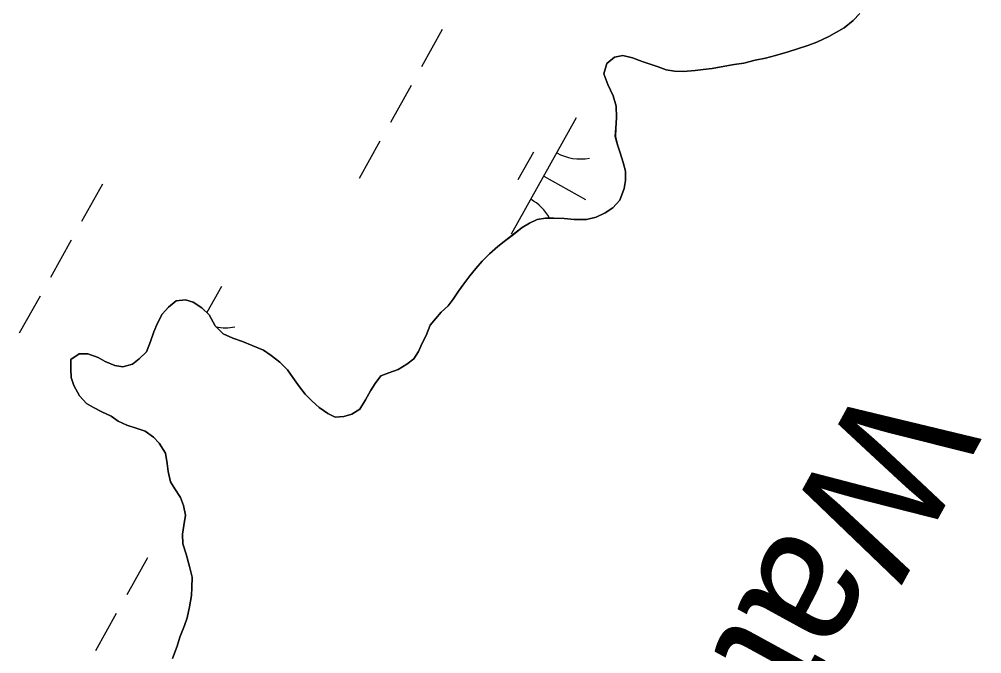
# Model space of a CAD drawing. Extents: x 3923531 to 3943530, y 207391 to 229799.
# Drawn here: x 3939700.1 to 3940061.5, y 219861.3 to 220099.3 of the extents above; entities that cross this region are included whole.
import ezdxf

# ---------------------------------------------------------------- set-up
doc = ezdxf.new("R2010")
doc.units = 0
for name, color, linetype in [('V-RIVR-IDEN', 7, 'Continuous'), ('V-TOPO-SHOR', 7, 'Continuous'), ('V-WETL-SWMP', 7, 'Continuous')]:
    doc.layers.add(name, color=color, linetype=linetype)

msp = doc.modelspace()

# ---------------------------------------------------------------- linework, layer by layer
at = {"layer": 'V-TOPO-SHOR'}
for points in [[(3939926.72, 220085.69), (3939930.41, 220084.83), (3939933.98, 220083.42), (3939937, 220082.4), (3939940.01, 220081.39), (3939943.03, 220080.37), (3939946.17, 220079.77), (3939949.44, 220079.71), (3939953.91, 220080.09), (3939956.9, 220080.44), (3939960.29, 220080.79), (3939965.02, 220081.72), (3939968.54, 220082.35), (3939972.2, 220082.84), (3939976.39, 220083.9), (3939980.31, 220084.67), (3939984.1, 220085.71), (3939988.82, 220087.05), (3939992.33, 220088.22), (3939996.25, 220089.4), (3939999.61, 220090.71), (3940004.05, 220092.86), (3940007, 220094.42), (3940009.82, 220096.12), (3940013.15, 220098.78), (3940015.67, 220101.43)], [(3939737.22, 219948.57), (3939734.59, 219950.41), (3939731.15, 219952.1), (3939727.98, 219953.65), (3939725.37, 219955.22), (3939722.71, 219958.01), (3939720.58, 219961.9), (3939719.56, 219964.87), (3939719.48, 219967.99), (3939719.53, 219971.67), (3939722.61, 219973.78), (3939725.87, 219973.86), (3939729.71, 219972.46), (3939732.33, 219970.89), (3939736.04, 219969.48), (3939739.04, 219968.87), (3939742.69, 219969.91), (3939745.08, 219971.87), (3939747.88, 219974.52), (3939749.42, 219978.37), (3939750.69, 219982.07), (3939751.97, 219985.36), (3939753.79, 219988.67), (3939756.18, 219991.31), (3939758.98, 219993.69), (3939762.5, 219994.05), (3939765.38, 219993.16), (3939768.69, 219991.07), (3939771.47, 219988.42), (3939773.61, 219984.25), (3939776.68, 219981.33), (3939780.25, 219979.65), (3939783.95, 219978.38), (3939787.52, 219976.97), (3939791.78, 219975.17), (3939794.68, 219973.2), (3939798, 219970.7), (3939800.79, 219967.77), (3939802.77, 219964.97), (3939805.3, 219961.36), (3939807.4, 219958.69), (3939810.05, 219956.03), (3939812.69, 219953.65), (3939816.01, 219951.42), (3939818.76, 219949.99), (3939822.02, 219950.34), (3939824.99, 219951.22), (3939827.94, 219953.06), (3939830.16, 219956.52), (3939831.98, 219959.96), (3939833.68, 219962.72), (3939835.93, 219965.49), (3939838.89, 219966.65), (3939842.4, 219967.96), (3939845.61, 219969.94), (3939848.28, 219971.91), (3939849.99, 219974.67), (3939851.41, 219977.83), (3939852.83, 219980.72), (3939854.37, 219984.56), (3939856.35, 219986.92), (3939858.47, 219989.42), (3939861.13, 219991.79), (3939862.97, 219994.29), (3939865.08, 219997.33), (3939867.05, 220000.1), (3939869.29, 220003.01), (3939871.54, 220005.78), (3939873.92, 220008.55), (3939876.7, 220011.34), (3939879.77, 220014), (3939882.17, 220015.96), (3939885.64, 220018.62), (3939888.98, 220021.15), (3939891.66, 220022.85), (3939894.62, 220024.15), (3939897.73, 220024.63), (3939900.86, 220024.7), (3939904.67, 220024.52), (3939908.48, 220024.21), (3939913.1, 220024.18), (3939916.76, 220025.08), (3939920.12, 220026.66), (3939922.93, 220028.5), (3939925.58, 220031.42), (3939927.24, 220035.81), (3939927.71, 220038.81), (3939927.76, 220042.35), (3939926.87, 220045.59), (3939925.69, 220049.23), (3939924.67, 220052.2), (3939923.91, 220055.3), (3939924.11, 220058.44), (3939924.29, 220062.39), (3939924.19, 220066.73), (3939923.14, 220070.52), (3939921.14, 220074.82), (3939919.54, 220078.86), (3939920.67, 220082.69), (3939923.61, 220085.08), (3939926.72, 220085.69)], [(3939757.71, 219859.46), (3939759.37, 219864.12), (3939760.38, 219867.55), (3939762.17, 219871.94), (3939763.19, 219874.82), (3939764.04, 219878.92), (3939764.76, 219883.15), (3939764.96, 219886.15), (3939765, 219890.09), (3939764.09, 219894.02), (3939762.75, 219898.6), (3939761.57, 219902.52), (3939761.35, 219906.19), (3939761.95, 219909.46), (3939762.54, 219913.28), (3939761.77, 219916.94), (3939760.61, 219919.9), (3939758.5, 219923.11), (3939756.94, 219925.79), (3939756.02, 219929.71), (3939755.68, 219932.7), (3939755.05, 219936.49), (3939752.64, 219940.24), (3939750.55, 219942.5), (3939747.37, 219944.74), (3939744.36, 219945.75), (3939740.52, 219947.02), (3939737.22, 219948.57)]]:
    msp.add_lwpolyline(points, dxfattribs=at)
at = {"layer": 'V-WETL-SWMP'}
for p, q in [((3940013.15, 220098.78), (3940009.82, 220096.12)), ((3940015.67, 220101.43), (3940013.15, 220098.78)), ((3939858.95, 220095.46), (3939851.15, 220081.5)), ((3940009.82, 220096.12), (3940007, 220094.42)), ((3940004.05, 220092.86), (3939999.61, 220090.71)), ((3940007, 220094.42), (3940004.05, 220092.86)), ((3939992.33, 220088.22), (3939988.82, 220087.05)), ((3939996.25, 220089.4), (3939992.33, 220088.22)), ((3939999.61, 220090.71), (3939996.25, 220089.4)), ((3939923.61, 220085.07), (3939920.67, 220082.69)), ((3939926.72, 220085.69), (3939923.61, 220085.07)), ((3939930.41, 220084.83), (3939926.72, 220085.69)), ((3939933.98, 220083.42), (3939930.41, 220084.83)), ((3939980.31, 220084.67), (3939976.39, 220083.9)), ((3939984.1, 220085.71), (3939980.31, 220084.67)), ((3939988.82, 220087.05), (3939984.1, 220085.71)), ((3939920.67, 220082.69), (3939919.54, 220078.86)), ((3939937, 220082.4), (3939933.98, 220083.42)), ((3939940.01, 220081.39), (3939937, 220082.4)), ((3939943.03, 220080.38), (3939940.01, 220081.39)), ((3939960.29, 220080.79), (3939956.9, 220080.44)), ((3939965.02, 220081.72), (3939960.29, 220080.79)), ((3939968.54, 220082.35), (3939965.02, 220081.72)), ((3939972.2, 220082.84), (3939968.54, 220082.35)), ((3939976.39, 220083.9), (3939972.2, 220082.84)), ((3939919.54, 220078.86), (3939921.14, 220074.82)), ((3939946.17, 220079.77), (3939943.03, 220080.38)), ((3939949.43, 220079.71), (3939946.17, 220079.77)), ((3939953.91, 220080.09), (3939949.43, 220079.71)), ((3939956.9, 220080.44), (3939953.91, 220080.09)), ((3939847.24, 220074.51), (3939839.44, 220060.54)), ((3939921.14, 220074.82), (3939923.14, 220070.52)), ((3939923.14, 220070.52), (3939924.18, 220066.73)), ((3939924.18, 220066.73), (3939924.29, 220062.38)), ((3939909.2, 220062.32), (3939884.82, 220018.67)), ((3939924.29, 220062.38), (3939924.11, 220058.44)), ((3939924.11, 220058.44), (3939923.92, 220055.3)), ((3939923.92, 220055.3), (3939924.67, 220052.2)), ((3939835.54, 220053.56), (3939827.74, 220039.59)), ((3939924.67, 220052.2), (3939925.69, 220049.23)), ((3939893.2, 220049.5), (3939887.35, 220039.02)), ((3939925.69, 220049.23), (3939926.87, 220045.59)), ((3939926.87, 220045.59), (3939927.76, 220042.35)), ((3939927.76, 220042.35), (3939927.71, 220038.81)), ((3939731.32, 220037.38), (3939723.52, 220023.41)), ((3939897.01, 220040.5), (3939912.72, 220031.72)), ((3939927.71, 220038.81), (3939927.24, 220035.81)), ((3939927.24, 220035.81), (3939925.58, 220031.42)), ((3939925.58, 220031.42), (3939922.93, 220028.5)), ((3939920.12, 220026.66), (3939916.76, 220025.08)), ((3939922.93, 220028.5), (3939920.12, 220026.66)), ((3939891.66, 220022.85), (3939888.98, 220021.15)), ((3939894.62, 220024.14), (3939891.66, 220022.85)), ((3939897.73, 220024.63), (3939894.62, 220024.14)), ((3939900.86, 220024.7), (3939897.73, 220024.63)), ((3939904.67, 220024.52), (3939900.86, 220024.7)), ((3939908.48, 220024.21), (3939904.67, 220024.52)), ((3939913.11, 220024.18), (3939908.48, 220024.21)), ((3939916.76, 220025.08), (3939913.11, 220024.18)), ((3939888.98, 220021.15), (3939885.64, 220018.63)), ((3939719.62, 220016.42), (3939711.82, 220002.46)), ((3939882.17, 220015.96), (3939879.77, 220014)), ((3939885.64, 220018.63), (3939882.17, 220015.96)), ((3939879.77, 220014), (3939876.7, 220011.34)), ((3939873.92, 220008.55), (3939871.54, 220005.78)), ((3939876.7, 220011.34), (3939873.92, 220008.55)), ((3939871.54, 220005.78), (3939869.29, 220003.01)), ((3939869.29, 220003.01), (3939867.05, 220000.1)), ((3939776, 219999.01), (3939770.57, 219989.28)), ((3939867.05, 220000.1), (3939865.08, 219997.33)), ((3939707.91, 219995.47), (3939700.11, 219981.5)), ((3939762.5, 219994.05), (3939758.97, 219993.69)), ((3939765.38, 219993.16), (3939762.5, 219994.05)), ((3939862.97, 219994.29), (3939861.13, 219991.8)), ((3939865.08, 219997.33), (3939862.97, 219994.29)), ((3939756.18, 219991.31), (3939753.79, 219988.67)), ((3939758.97, 219993.69), (3939756.18, 219991.31)), ((3939768.69, 219991.07), (3939765.38, 219993.16)), ((3939771.47, 219988.42), (3939768.69, 219991.07)), ((3939861.13, 219991.8), (3939858.47, 219989.42)), ((3939753.79, 219988.67), (3939751.97, 219985.36)), ((3939773.61, 219984.25), (3939771.47, 219988.42)), ((3939856.35, 219986.92), (3939854.37, 219984.56)), ((3939858.47, 219989.42), (3939856.35, 219986.92)), ((3939751.97, 219985.36), (3939750.69, 219982.07)), ((3939776.68, 219981.33), (3939773.61, 219984.25)), ((3939854.37, 219984.56), (3939852.83, 219980.72)), ((3939750.69, 219982.07), (3939749.42, 219978.37)), ((3939780.25, 219979.65), (3939776.68, 219981.33)), ((3939783.95, 219978.38), (3939780.25, 219979.65)), ((3939852.83, 219980.72), (3939851.4, 219977.83)), ((3939749.42, 219978.37), (3939747.88, 219974.52)), ((3939787.52, 219976.97), (3939783.95, 219978.38)), ((3939791.78, 219975.17), (3939787.52, 219976.97)), ((3939851.4, 219977.83), (3939849.98, 219974.67)), ((3939722.61, 219973.78), (3939719.53, 219971.67)), ((3939725.87, 219973.86), (3939722.61, 219973.78)), ((3939729.71, 219972.46), (3939725.87, 219973.86)), ((3939732.33, 219970.89), (3939729.71, 219972.46)), ((3939747.88, 219974.52), (3939745.09, 219971.87)), ((3939794.68, 219973.2), (3939791.78, 219975.17)), ((3939798, 219970.7), (3939794.68, 219973.2)), ((3939849.98, 219974.67), (3939848.28, 219971.91)), ((3939719.53, 219971.67), (3939719.48, 219967.99)), ((3939736.03, 219969.48), (3939732.33, 219970.89)), ((3939739.04, 219968.87), (3939736.03, 219969.48)), ((3939742.69, 219969.91), (3939739.04, 219968.87)), ((3939745.09, 219971.87), (3939742.69, 219969.91)), ((3939800.79, 219967.77), (3939798, 219970.7)), ((3939845.61, 219969.94), (3939842.4, 219967.96)), ((3939848.28, 219971.91), (3939845.61, 219969.94)), ((3939719.48, 219967.99), (3939719.56, 219964.87)), ((3939802.77, 219964.97), (3939800.79, 219967.77)), ((3939805.3, 219961.36), (3939802.77, 219964.97)), ((3939835.93, 219965.49), (3939833.68, 219962.72)), ((3939838.89, 219966.65), (3939835.93, 219965.49)), ((3939842.4, 219967.96), (3939838.89, 219966.65)), ((3939719.56, 219964.87), (3939720.58, 219961.9)), ((3939720.58, 219961.9), (3939722.71, 219958.01)), ((3939807.4, 219958.69), (3939805.3, 219961.36)), ((3939833.68, 219962.72), (3939831.98, 219959.96)), ((3939722.71, 219958.01), (3939725.36, 219955.22)), ((3939810.05, 219956.03), (3939807.4, 219958.69)), ((3939831.98, 219959.96), (3939830.16, 219956.52)), ((3939725.36, 219955.22), (3939727.98, 219953.65)), ((3939812.69, 219953.65), (3939810.05, 219956.03)), ((3939830.16, 219956.52), (3939827.93, 219953.06)), ((3939727.98, 219953.65), (3939731.15, 219952.1)), ((3939731.15, 219952.1), (3939734.59, 219950.41)), ((3939816.01, 219951.42), (3939812.69, 219953.65)), ((3939818.76, 219949.99), (3939816.01, 219951.42)), ((3939824.99, 219951.22), (3939822.02, 219950.34)), ((3939827.93, 219953.06), (3939824.99, 219951.22)), ((3939734.59, 219950.41), (3939737.22, 219948.57)), ((3939737.22, 219948.57), (3939740.52, 219947.02)), ((3939740.52, 219947.02), (3939744.35, 219945.75)), ((3939822.02, 219950.34), (3939818.76, 219949.99)), ((3939744.35, 219945.75), (3939747.37, 219944.74)), ((3939747.37, 219944.74), (3939750.55, 219942.5)), ((3939750.55, 219942.5), (3939752.65, 219940.24)), ((3939752.65, 219940.24), (3939755.05, 219936.49)), ((3939755.05, 219936.49), (3939755.68, 219932.7)), ((3939755.68, 219932.7), (3939756.02, 219929.71)), ((3939756.02, 219929.71), (3939756.94, 219925.79)), ((3939756.94, 219925.79), (3939758.5, 219923.11)), ((3939758.5, 219923.11), (3939760.61, 219919.9)), ((3939760.61, 219919.9), (3939761.77, 219916.94)), ((3939761.77, 219916.94), (3939762.54, 219913.28)), ((3939762.54, 219913.28), (3939761.95, 219909.46)), ((3939761.95, 219909.46), (3939761.35, 219906.18)), ((3939761.35, 219906.18), (3939761.57, 219902.52)), ((3939761.57, 219902.52), (3939762.76, 219898.61)), ((3939748.26, 219897.33), (3939740.46, 219883.36)), ((3939762.76, 219898.61), (3939764.09, 219894.01)), ((3939764.09, 219894.01), (3939765, 219890.09)), ((3939765, 219890.09), (3939764.96, 219886.15)), ((3939764.96, 219886.15), (3939764.76, 219883.15)), ((3939764.76, 219883.15), (3939764.04, 219878.92)), ((3939764.04, 219878.92), (3939763.19, 219874.82)), ((3939736.56, 219876.38), (3939728.75, 219862.41)), ((3939763.19, 219874.82), (3939762.17, 219871.94)), ((3939762.17, 219871.94), (3939760.38, 219867.55)), ((3939760.38, 219867.55), (3939759.37, 219864.12)), ((3939759.37, 219864.12), (3939757.71, 219859.46))]:
    msp.add_line(p, q, dxfattribs=at)
for centre, start, end in [((3939910.69, 220064.5), 240.0381, 281.5817), ((3939883.75, 220016.27), 28.4477, 61.5817), ((3939777.49, 220001.18), 258.4778, 281.5817)]:
    msp.add_arc(centre, 17.62, start, end, dxfattribs=at)

# ---------------------------------------------------------------- texts
at = {"layer": 'V-RIVR-IDEN'}
msp.add_text('Water', height=50, rotation=241.3214, dxfattribs=at).set_placement((3940017.76, 219966.1))

doc.saveas('drawing.dxf')
